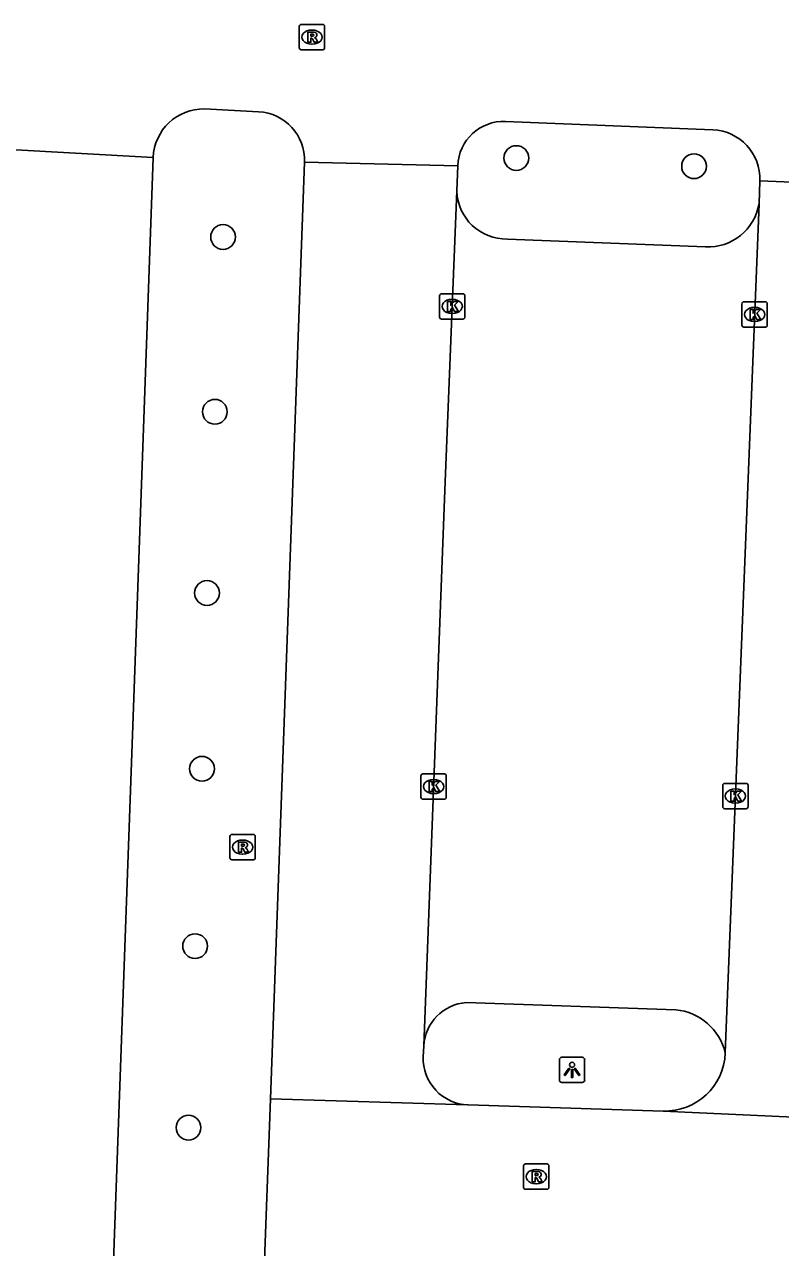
# Model space of a CAD drawing. Extents: x 160732 to 162105, y 387428 to 388479.
# Drawn here: x 161863.26 to 161893.14, y 387518.38 to 387566.71 of the extents above; entities that cross this region are included whole.
import ezdxf

# ---------------------------------------------------------------- set-up
doc = ezdxf.new("R2010")
doc.units = 0
for name, color, linetype in [('IMGEO_Boom', 7, 'Continuous'), ('IMGEO_Kolk', 7, 'Continuous'), ('IMGEO_Lichtpunt', 7, 'Continuous'), ('IMGEO_Parkeervlak_open', 7, 'Continuous'), ('IMGEO_Rijbaan_lokaal_open', 7, 'Continuous'), ('IMGEO_Rioolput', 7, 'Continuous')]:
    doc.layers.add(name, color=color, linetype=linetype)

msp = doc.modelspace()

# ---------------------------------------------------------------- linework, layer by layer
at = {"layer": 'IMGEO_Boom'}
for centre in [(161882.695, 387561.433), (161889.717, 387561.109), (161871.104, 387558.314), (161870.78, 387551.406), (161870.469, 387544.244), (161870.272, 387537.297), (161869.999, 387530.287), (161869.738, 387523.113)]:
    msp.add_circle(centre, 0.489, dxfattribs=at)
at = {"layer": 'IMGEO_Kolk'}
for p, q in [((161879.658, 387555.142), (161879.658, 387555.994)), ((161879.733, 387556.068), (161880.585, 387556.068)), ((161880.146, 387555.848), (161880.171, 387555.848)), ((161880.659, 387555.994), (161880.659, 387555.142)), ((161891.609, 387554.826), (161891.609, 387555.678)), ((161891.684, 387555.752), (161892.536, 387555.752)), ((161892.097, 387555.532), (161892.122, 387555.532)), ((161892.61, 387555.678), (161892.61, 387554.826)), ((161880.585, 387555.068), (161879.733, 387555.068)), ((161880.169, 387555.288), (161880.144, 387555.288)), ((161892.12, 387554.972), (161892.095, 387554.972)), ((161892.536, 387554.752), (161891.684, 387554.752)), ((161878.925, 387536.169), (161878.925, 387537.021)), ((161879, 387537.095), (161879.852, 387537.095)), ((161879.926, 387537.021), (161879.926, 387536.169)), ((161879.413, 387536.875), (161879.438, 387536.875)), ((161890.853, 387535.792), (161890.853, 387536.644)), ((161890.928, 387536.718), (161891.78, 387536.718)), ((161891.341, 387536.498), (161891.366, 387536.498)), ((161891.854, 387536.644), (161891.854, 387535.792)), ((161879.852, 387536.095), (161879, 387536.095)), ((161879.436, 387536.315), (161879.411, 387536.315)), ((161891.78, 387535.718), (161890.928, 387535.718)), ((161891.364, 387535.938), (161891.339, 387535.938))]:
    msp.add_line(p, q, dxfattribs=at)
for points in [[(161879.658, 387555.142), (161879.658, 387555.994)], [(161879.733, 387556.068), (161880.585, 387556.068)], [(161880.659, 387555.994), (161880.659, 387555.142)], [(161879.979, 387555.768), (161880.102, 387555.768), (161880.102, 387555.617), (161880.232, 387555.768), (161880.396, 387555.768), (161880.25, 387555.617), (161880.403, 387555.368), (161880.251, 387555.368), (161880.166, 387555.532), (161880.102, 387555.465), (161880.102, 387555.368), (161879.979, 387555.368), (161879.979, 387555.768)], [(161891.609, 387554.826), (161891.609, 387555.678)], [(161891.684, 387555.752), (161892.536, 387555.752)], [(161891.93, 387555.452), (161892.053, 387555.452), (161892.053, 387555.301), (161892.183, 387555.452), (161892.347, 387555.452), (161892.201, 387555.301), (161892.354, 387555.052), (161892.202, 387555.052), (161892.117, 387555.216), (161892.053, 387555.149), (161892.053, 387555.052), (161891.93, 387555.052), (161891.93, 387555.452)], [(161892.61, 387555.678), (161892.61, 387554.826)], [(161880.585, 387555.068), (161879.733, 387555.068)], [(161892.536, 387554.752), (161891.684, 387554.752)], [(161878.925, 387536.169), (161878.925, 387537.021)], [(161879, 387537.095), (161879.852, 387537.095)], [(161879.926, 387537.021), (161879.926, 387536.169)], [(161879.246, 387536.795), (161879.369, 387536.795), (161879.369, 387536.644), (161879.499, 387536.795), (161879.663, 387536.795), (161879.517, 387536.644), (161879.67, 387536.395), (161879.518, 387536.395), (161879.433, 387536.559), (161879.369, 387536.492), (161879.369, 387536.395), (161879.246, 387536.395), (161879.246, 387536.795)], [(161890.853, 387535.792), (161890.853, 387536.644)], [(161890.928, 387536.718), (161891.78, 387536.718)], [(161891.854, 387536.644), (161891.854, 387535.792)], [(161879.852, 387536.095), (161879, 387536.095)], [(161891.174, 387536.418), (161891.297, 387536.418), (161891.297, 387536.267), (161891.427, 387536.418), (161891.591, 387536.418), (161891.445, 387536.267), (161891.598, 387536.018), (161891.446, 387536.018), (161891.361, 387536.182), (161891.297, 387536.115), (161891.297, 387536.018), (161891.174, 387536.018), (161891.174, 387536.418)], [(161891.78, 387535.718), (161890.928, 387535.718)]]:
    msp.add_lwpolyline(points, dxfattribs=at)
for centre, start, end in [((161879.735, 387555.992), 91.552, 178.448), ((161879.735, 387555.992), 91.552, 178.448), ((161880.583, 387555.992), 1.552, 88.448), ((161880.583, 387555.992), 1.552, 88.448), ((161891.686, 387555.676), 91.552, 178.448), ((161891.686, 387555.676), 91.552, 178.448), ((161892.534, 387555.676), 1.552, 88.448), ((161892.534, 387555.676), 1.552, 88.448), ((161879.735, 387555.144), 181.552, 268.448), ((161879.735, 387555.144), 181.552, 268.448), ((161880.583, 387555.144), 271.552, 358.448), ((161880.583, 387555.144), 271.552, 358.448), ((161891.686, 387554.828), 181.552, 268.448), ((161891.686, 387554.828), 181.552, 268.448), ((161892.534, 387554.828), 271.552, 358.448), ((161892.534, 387554.828), 271.552, 358.448), ((161879.002, 387537.019), 91.552, 178.448), ((161879.002, 387537.019), 91.552, 178.448), ((161879.85, 387537.019), 1.552, 88.448), ((161879.85, 387537.019), 1.552, 88.448), ((161890.93, 387536.642), 91.552, 178.448), ((161890.93, 387536.642), 91.552, 178.448), ((161891.778, 387536.642), 1.552, 88.448), ((161891.778, 387536.642), 1.552, 88.448), ((161879.002, 387536.171), 181.552, 268.448), ((161879.002, 387536.171), 181.552, 268.448), ((161879.85, 387536.171), 271.552, 358.448), ((161879.85, 387536.171), 271.552, 358.448), ((161890.93, 387535.794), 181.552, 268.448), ((161890.93, 387535.794), 181.552, 268.448), ((161891.778, 387535.794), 271.552, 358.448), ((161891.778, 387535.794), 271.552, 358.448)]:
    msp.add_arc(centre, 0.0765, start, end, dxfattribs=at)
for centre, major_axis, ratio, start_param, end_param in [((161880.145, 387555.568), (-0.387, 0.002), 0.722429, 4.712389, 7.853982), ((161880.17, 387555.568), (-0.39, 0.002), 0.717154, 1.570796, 4.712389), ((161892.096, 387555.252), (-0.387, 0.002), 0.722429, 4.712389, 7.853982), ((161892.121, 387555.252), (-0.39, 0.002), 0.717154, 1.570796, 4.712389), ((161879.412, 387536.595), (-0.387, 0.002), 0.722429, 4.712389, 7.853982), ((161879.437, 387536.595), (-0.39, 0.002), 0.717154, 1.570796, 4.712389), ((161891.34, 387536.218), (-0.387, 0.002), 0.722429, 4.712389, 7.853982), ((161891.365, 387536.218), (-0.39, 0.002), 0.717154, 1.570796, 4.712389)]:
    msp.add_ellipse(centre, major_axis=major_axis, ratio=ratio, start_param=start_param, end_param=end_param, dxfattribs=at)
at = {"layer": 'IMGEO_Lichtpunt'}
for p, q in [((161885.3, 387525.894), (161884.492, 387525.894)), ((161885.3, 387525.894), (161884.492, 387525.894)), ((161884.398, 387525.799), (161884.398, 387524.992)), ((161884.398, 387525.799), (161884.398, 387524.992)), ((161885.394, 387524.992), (161885.394, 387525.799)), ((161885.394, 387524.992), (161885.394, 387525.799)), ((161884.492, 387524.898), (161885.3, 387524.898)), ((161884.492, 387524.898), (161885.3, 387524.898))]:
    msp.add_line(p, q, dxfattribs=at)
for points in [[(161884.772, 387525.463), (161884.811, 387525.435), (161884.623, 387525.173), (161884.585, 387525.2), (161884.772, 387525.463)], [(161884.874, 387525.415), (161884.921, 387525.415), (161884.921, 387525.093), (161884.874, 387525.093), (161884.874, 387525.415)], [(161884.984, 387525.435), (161885.022, 387525.462), (161885.209, 387525.2), (161885.17, 387525.172), (161884.984, 387525.435)]]:
    msp.add_lwpolyline(points, dxfattribs=at)
msp.add_circle((161884.897, 387525.597), 0.0994, dxfattribs=at)
for centre, start, end in [((161884.492, 387525.799), 90, 180), ((161884.492, 387525.799), 90, 180), ((161885.3, 387525.799), 0, 90), ((161885.3, 387525.799), 0, 90), ((161884.492, 387524.992), 180, 270), ((161884.492, 387524.992), 180, 270), ((161885.3, 387524.992), 270, 0), ((161885.3, 387524.992), 270, 360)]:
    msp.add_arc(centre, 0.0946, start, end, dxfattribs=at)
at = {"layer": 'IMGEO_Parkeervlak_open'}
for points in [[(161882.348, 387558.233), (161890.17, 387557.92)], [(161888.996, 387527.773), (161880.716, 387528.061)]]:
    msp.add_lwpolyline(points, dxfattribs=at)
for centre, radius, start, end in [((161882.303, 387560.2), 1.968, 182.0102, 271.3015), ((161890.266, 387559.964), 2.046, 267.3019, 350.5444), ((161880.872, 387526.224), 1.844, 94.8589, 176.0529), ((161888.778, 387525.55), 2.234, 13.3042, 84.4069)]:
    msp.add_arc(centre, radius, start, end, dxfattribs=at)
at = {"layer": 'IMGEO_Rijbaan_lokaal_open'}
for points in [[(161872.506, 387563.264), (161870.375, 387563.378)], [(161890.462, 387562.55), (161882.271, 387562.881)], [(161868.344, 387561.449), (161862.444, 387561.79)], [(161868.344, 387561.449), (161867.752, 387544.843), (161866.601, 387513.086)], [(161872.976, 387524.257), (161874.323, 387561.276)], [(161880.376, 387561.129), (161874.323, 387561.276)], [(161880.376, 387561.129), (161880.337, 387560.131)], [(161892.285, 387559.628), (161892.321, 387560.531)], [(161898.107, 387560.299), (161892.321, 387560.531)], [(161879.033, 387526.351), (161879.873, 387548.313), (161880.337, 387560.131)], [(161892.285, 387559.628), (161890.952, 387526.064)], [(161879.033, 387526.351), (161879.017, 387525.915)], [(161872.563, 387512.893), (161872.976, 387524.257)], [(161880.787, 387524.012), (161880.764, 387524.009), (161872.976, 387524.257)], [(161880.787, 387524.012), (161888.491, 387523.771)], [(161898.823, 387523.284), (161888.491, 387523.771)]]:
    msp.add_lwpolyline(points, dxfattribs=at)
for centre, radius, start, end in [((161870.344, 387561.376), 2.002, 89.1254, 177.9236), ((161872.403, 387561.346), 1.921, 357.9193, 86.9343), ((161882.201, 387561.056), 1.826, 87.7986, 177.7105), ((161890.376, 387560.606), 1.946, 357.7969, 87.4779), ((161880.85, 387525.846), 1.835, 177.8308, 268.0217), ((161888.566, 387526.158), 2.388, 268.207, 357.7452)]:
    msp.add_arc(centre, radius, start, end, dxfattribs=at)
at = {"layer": 'IMGEO_Rioolput'}
for p, q in [((161874.117, 387565.786), (161874.117, 387566.638)), ((161874.192, 387566.712), (161875.044, 387566.712)), ((161874.605, 387566.492), (161874.63, 387566.492)), ((161875.118, 387566.638), (161875.118, 387565.786)), ((161875.044, 387565.712), (161874.192, 387565.712)), ((161874.628, 387565.932), (161874.603, 387565.932)), ((161871.374, 387533.774), (161871.374, 387534.626)), ((161871.449, 387534.7), (161872.301, 387534.7)), ((161872.375, 387534.626), (161872.375, 387533.774)), ((161871.862, 387534.48), (161871.887, 387534.48)), ((161872.301, 387533.7), (161871.449, 387533.7)), ((161871.885, 387533.92), (161871.86, 387533.92)), ((161882.979, 387520.752), (161882.979, 387521.604)), ((161883.054, 387521.678), (161883.906, 387521.678)), ((161883.98, 387521.604), (161883.98, 387520.752)), ((161883.467, 387521.458), (161883.492, 387521.458)), ((161883.906, 387520.678), (161883.054, 387520.678)), ((161883.49, 387520.898), (161883.465, 387520.898))]:
    msp.add_line(p, q, dxfattribs=at)
for points in [[(161874.117, 387565.786), (161874.117, 387566.638)], [(161874.192, 387566.712), (161875.044, 387566.712)], [(161875.118, 387566.638), (161875.118, 387565.786)], [(161874.706, 387566.41), (161874.454, 387566.412), (161874.454, 387566.012)], [(161874.454, 387566.012), (161874.578, 387566.012), (161874.578, 387566.174), (161874.589, 387566.174)], [(161874.632, 387566.331), (161874.578, 387566.331), (161874.578, 387566.25)], [(161874.578, 387566.25), (161874.63, 387566.25)], [(161874.636, 387566.145), (161874.707, 387566.012), (161874.847, 387566.012), (161874.782, 387566.138)], [(161875.044, 387565.712), (161874.192, 387565.712)], [(161871.374, 387533.774), (161871.374, 387534.626)], [(161871.449, 387534.7), (161872.301, 387534.7)], [(161872.375, 387534.626), (161872.375, 387533.774)], [(161871.963, 387534.398), (161871.711, 387534.4), (161871.711, 387534)], [(161871.711, 387534), (161871.835, 387534), (161871.835, 387534.162), (161871.846, 387534.162)], [(161871.889, 387534.319), (161871.835, 387534.319), (161871.835, 387534.238)], [(161871.835, 387534.238), (161871.887, 387534.238)], [(161871.893, 387534.133), (161871.964, 387534), (161872.104, 387534), (161872.039, 387534.126)], [(161872.301, 387533.7), (161871.449, 387533.7)], [(161882.979, 387520.752), (161882.979, 387521.604)], [(161883.054, 387521.678), (161883.906, 387521.678)], [(161883.98, 387521.604), (161883.98, 387520.752)], [(161883.568, 387521.376), (161883.316, 387521.378), (161883.316, 387520.978)], [(161883.316, 387520.978), (161883.44, 387520.978), (161883.44, 387521.14), (161883.451, 387521.14)], [(161883.494, 387521.297), (161883.44, 387521.297), (161883.44, 387521.216)], [(161883.44, 387521.216), (161883.492, 387521.216)], [(161883.498, 387521.111), (161883.569, 387520.978), (161883.709, 387520.978), (161883.644, 387521.104)], [(161883.906, 387520.678), (161883.054, 387520.678)]]:
    msp.add_lwpolyline(points, dxfattribs=at)
for centre, radius, start, end in [((161874.194, 387566.636), 0.0765, 91.552, 178.448), ((161874.194, 387566.636), 0.0765, 91.552, 178.448), ((161875.042, 387566.636), 0.0765, 1.552, 88.448), ((161875.042, 387566.636), 0.0765, 1.552, 88.448), ((161874.588, 387566.121), 0.0533, 26.0293, 88.6989), ((161874.614, 387566.439), 0.19, 274.7715, 282.9687), ((161874.638, 387566.235), 0.0964, 77.0061, 93.1865), ((161874.652, 387566.292), 0.0378, 276.6634, 79.6772), ((161874.705, 387566.3), 0.109, 350.3612, 89.416), ((161874.703, 387566.3), 0.112, 277.5842, 350.9817), ((161874.687, 387566.085), 0.108, 29.5134, 73.7905), ((161874.194, 387565.788), 0.0765, 181.552, 268.448), ((161874.194, 387565.788), 0.0765, 181.552, 268.448), ((161875.042, 387565.788), 0.0765, 271.552, 358.448), ((161875.042, 387565.788), 0.0765, 271.552, 358.448), ((161871.451, 387534.624), 0.0765, 91.552, 178.448), ((161871.451, 387534.624), 0.0765, 91.552, 178.448), ((161872.299, 387534.624), 0.0765, 1.552, 88.448), ((161872.299, 387534.624), 0.0765, 1.552, 88.448), ((161871.845, 387534.109), 0.0533, 26.0293, 88.6989), ((161871.871, 387534.427), 0.19, 274.7715, 282.9687), ((161871.895, 387534.223), 0.0964, 77.0061, 93.1865), ((161871.909, 387534.28), 0.0378, 276.6634, 79.6772), ((161871.962, 387534.288), 0.109, 350.3612, 89.416), ((161871.96, 387534.288), 0.112, 277.5842, 350.9817), ((161871.944, 387534.073), 0.108, 29.5134, 73.7905), ((161871.451, 387533.776), 0.0765, 181.552, 268.448), ((161871.451, 387533.776), 0.0765, 181.552, 268.448), ((161872.299, 387533.776), 0.0765, 271.552, 358.448), ((161872.299, 387533.776), 0.0765, 271.552, 358.448), ((161883.056, 387521.602), 0.0765, 91.552, 178.448), ((161883.056, 387521.602), 0.0765, 91.552, 178.448), ((161883.904, 387521.602), 0.0765, 1.552, 88.448), ((161883.904, 387521.602), 0.0765, 1.552, 88.448), ((161883.45, 387521.087), 0.0533, 26.0293, 88.6989), ((161883.476, 387521.405), 0.19, 274.7715, 282.9687), ((161883.5, 387521.201), 0.0964, 77.0061, 93.1865), ((161883.514, 387521.258), 0.0378, 276.6634, 79.6772), ((161883.567, 387521.266), 0.109, 350.3612, 89.416), ((161883.565, 387521.266), 0.112, 277.5842, 350.9817), ((161883.549, 387521.051), 0.108, 29.5134, 73.7905), ((161883.056, 387520.754), 0.0765, 181.552, 268.448), ((161883.056, 387520.754), 0.0765, 181.552, 268.448), ((161883.904, 387520.754), 0.0765, 271.552, 358.448), ((161883.904, 387520.754), 0.0765, 271.552, 358.448)]:
    msp.add_arc(centre, radius, start, end, dxfattribs=at)
for centre, major_axis, ratio, start_param, end_param in [((161874.604, 387566.212), (-0.387, 0.002), 0.722429, 4.712389, 7.853982), ((161874.629, 387566.212), (-0.39, 0.002), 0.717154, 1.570796, 4.712389), ((161871.861, 387534.2), (-0.387, 0.002), 0.722429, 4.712389, 7.853982), ((161871.886, 387534.2), (-0.39, 0.002), 0.717154, 1.570796, 4.712389), ((161883.466, 387521.178), (-0.387, 0.002), 0.722429, 4.712389, 7.853982), ((161883.491, 387521.178), (-0.39, 0.002), 0.717154, 1.570796, 4.712389)]:
    msp.add_ellipse(centre, major_axis=major_axis, ratio=ratio, start_param=start_param, end_param=end_param, dxfattribs=at)

doc.saveas('drawing.dxf')
